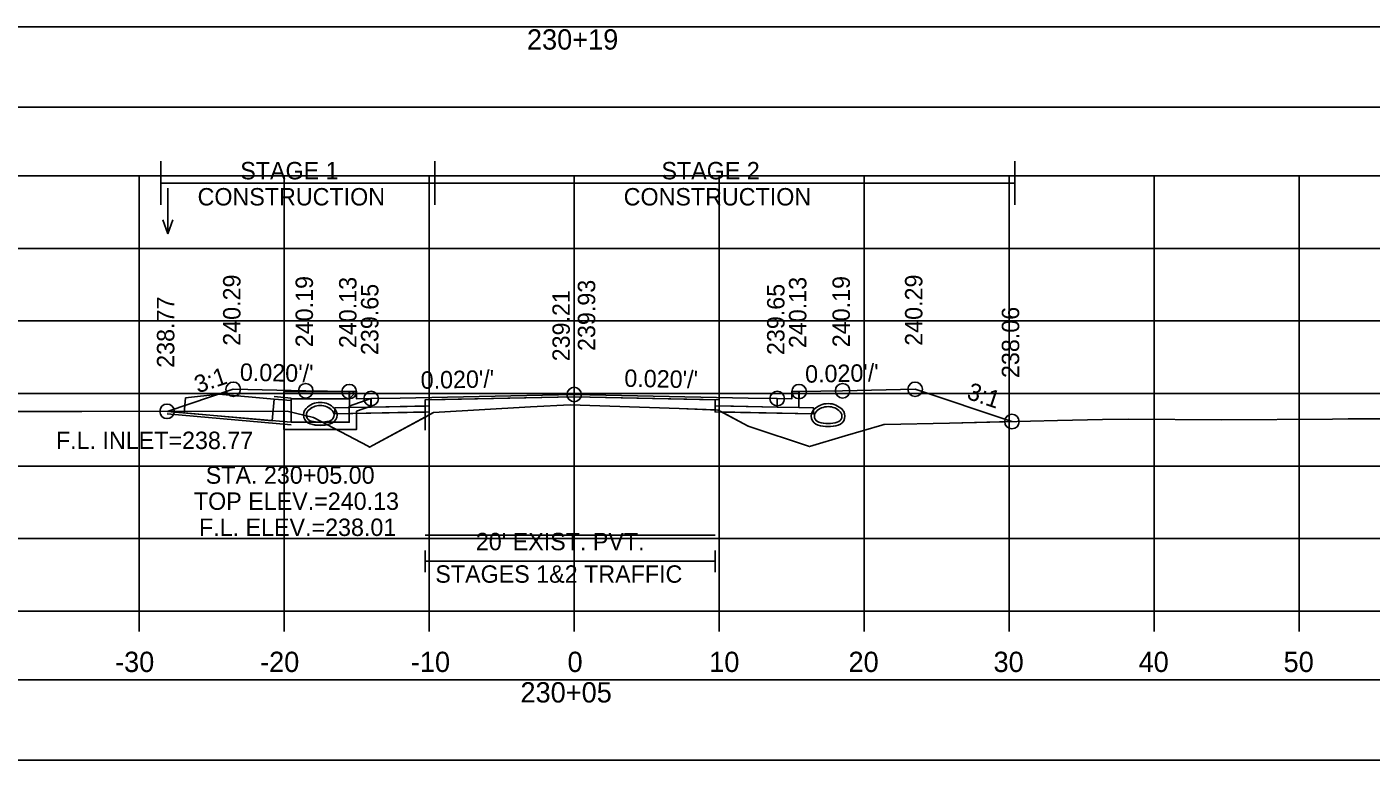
# Model space of a CAD drawing. Extents: x 1369627 to 1374022, y 380035 to 398173.
# Drawn here: x 1372060.8 to 1372153.5, y 387137.6 to 387188.2 of the extents above; entities that cross this region are included whole.
import ezdxf

# ---------------------------------------------------------------- set-up
doc = ezdxf.new("R2010")
doc.units = 0
for name, color, linetype in [('Default', 7, 'Continuous'), ('R_Alt Surface', 7, 'Continuous'), ('R_Axis', 7, 'Continuous'), ('R_Axis Annot', 7, 'Continuous'), ('R_Border Notes', 7, 'Continuous'), ('R_Drive', 7, 'Continuous'), ('R_Exist Surface', 7, 'Continuous'), ('R_Fin Surface', 7, 'Continuous'), ('R_Grid', 7, 'Continuous'), ('R_MOT', 7, 'Continuous'), ('R_No Plot', 7, 'Continuous'), ('R_Water', 7, 'Continuous'), ('R_Water Annot', 7, 'Continuous'), ('R_Xsect Elev', 7, 'Continuous'), ('R_Xsect Slope', 7, 'Continuous'), ('T_Vehicle Path Rt', 7, 'Continuous')]:
    doc.layers.add(name, color=color, linetype=linetype)

msp = doc.modelspace()

# ---------------------------------------------------------------- linework, layer by layer
at = {"layer": 'Default'}
for p, q in [((1372088.25, 387150.598), (1372088.25, 387152.098)), ((1372108.249, 387150.598), (1372108.249, 387152.098)), ((1372088.25, 387151.348), (1372108.249, 387151.348))]:
    msp.add_line(p, q, dxfattribs=at)
for points in [[(1371948.53, 387182.656), (1372248.53, 387182.656), (1372248.53, 387188.178), (1371948.53, 387188.178)], [(1372083.02, 387163.04), (1372083.52, 387163.04), (1372083.53, 387162.54), (1372084.53, 387162.56), (1372084.53, 387161.974), (1372083.03, 387161.944)], [(1372113.53, 387162.54), (1372113.54, 387163.04), (1372114.04, 387163.04), (1372114.03, 387161.944), (1372112.53, 387161.974), (1372112.53, 387162.56)], [(1371948.53, 387137.642), (1372248.53, 387137.642), (1372248.53, 387143.164), (1371948.53, 387143.164)]]:
    msp.add_lwpolyline(points, close=True, dxfattribs=at)
at = {"layer": 'R_Alt Surface'}
msp.add_lwpolyline([(1372083.03, 387163.041), (1372083.03, 387161.944), (1372084.53, 387161.974), (1372088.25, 387162.048), (1372088.25, 387162.465), (1372098.53, 387162.67), (1372108.25, 387162.476), (1372108.25, 387162.059), (1372112.53, 387161.974), (1372114.03, 387161.944), (1372114.031, 387163.041)], dxfattribs=at)
for points in [[(1372082.03, 387161.924), (1372083.03, 387161.944), (1372084.53, 387161.974), (1372088.25, 387162.048), (1372088.25, 387161.632), (1372082.03, 387161.507)], [(1372115.03, 387161.924), (1372114.03, 387161.944), (1372112.53, 387161.974), (1372108.25, 387162.059), (1372108.25, 387161.643), (1372115.03, 387161.507)]]:
    msp.add_lwpolyline(points, close=True, dxfattribs=at)
at = {"layer": 'R_Axis'}
for p, q in [((1371948.53, 387147.913), (1372248.53, 387147.913)), ((1372068.53, 387146.513), (1372068.53, 387147.913)), ((1372078.53, 387146.513), (1372078.53, 387147.913)), ((1372088.53, 387146.513), (1372088.53, 387147.913)), ((1372098.53, 387146.513), (1372098.53, 387147.913)), ((1372108.53, 387146.513), (1372108.53, 387147.913)), ((1372118.53, 387146.513), (1372118.53, 387147.913)), ((1372128.53, 387146.513), (1372128.53, 387147.913)), ((1372138.53, 387146.513), (1372138.53, 387147.913)), ((1372148.53, 387146.513), (1372148.53, 387147.913))]:
    msp.add_line(p, q, dxfattribs=at)
at = {"layer": 'R_Drive'}
msp.add_line((1372070.46, 387161.681), (1372079.02, 387160.923), dxfattribs=at)
for centre, radius, start, end in [((1372081.02, 387160.946), 1.354, 43.64848, 136.35152), ((1372081.02, 387160.944), 1.354, 43.64848, 136.35152), ((1372081.02, 387160.946), 1.146, 43.64848, 136.35152), ((1372081.02, 387160.944), 1.146, 43.64848, 136.35152), ((1372116.04, 387160.862), 1.354, 43.64848, 136.35152), ((1372116.04, 387160.862), 1.146, 43.64848, 136.35152), ((1372080.507, 387161.435), 0.646, 136.35152, 253.95293), ((1372080.507, 387161.433), 0.646, 136.35152, 253.95293), ((1372080.507, 387161.435), 0.438, 136.35152, 253.95293), ((1372080.507, 387161.433), 0.438, 136.35152, 253.95293), ((1372081.532, 387161.435), 0.438, 286.04707, 43.64848), ((1372081.532, 387161.433), 0.438, 286.04707, 43.64848), ((1372081.532, 387161.435), 0.646, 286.04707, 43.64848), ((1372081.532, 387161.433), 0.646, 286.04707, 43.64848), ((1372115.527, 387161.351), 0.646, 136.35152, 253.95293), ((1372115.527, 387161.351), 0.438, 136.35152, 253.95293), ((1372116.552, 387161.351), 0.438, 286.04707, 43.64848), ((1372116.552, 387161.351), 0.646, 286.04707, 43.64848), ((1372081.02, 387163.217), 2.5, 253.95293, 286.04707), ((1372081.02, 387163.214), 2.5, 253.95293, 286.04707), ((1372081.02, 387163.217), 2.292, 253.95293, 286.04707), ((1372081.02, 387163.214), 2.292, 253.95293, 286.04707), ((1372116.04, 387163.133), 2.5, 253.95293, 286.04707), ((1372116.04, 387163.133), 2.292, 253.95293, 286.04707)]:
    msp.add_arc(centre, radius, start, end, dxfattribs=at)
at = {"layer": 'R_Exist Surface'}
msp.add_lwpolyline([(1372036.045, 387161.667), (1372064.585, 387161.679), (1372078.74, 387161.682), (1372080.545, 387161.246), (1372080.567, 387161.245), (1372084.32, 387159.271), (1372084.415, 387159.217), (1372084.673, 387159.358), (1372088.839, 387161.605), (1372095.524, 387161.989), (1372098.25, 387162.137), (1372105.768, 387161.869), (1372108.469, 387161.77), (1372110.522, 387160.669), (1372110.546, 387160.658), (1372110.602, 387160.635), (1372114.752, 387159.252), (1372117.224, 387159.998), (1372119.747, 387160.726), (1372119.877, 387160.77), (1372119.936, 387160.769), (1372124.415, 387160.869), (1372131.851, 387161.054), (1372134.962, 387161.118), (1372136.743, 387161.144), (1372143.156, 387161.103), (1372150.819, 387161.131), (1372151.89, 387161.174), (1372156.119, 387161.166)], dxfattribs=at)
at = {"layer": 'R_Fin Surface'}
msp.add_lwpolyline([(1372070.46, 387161.681), (1372075.02, 387163.2), (1372080.02, 387163.1), (1372083.02, 387163.04), (1372083.52, 387163.04), (1372083.53, 387162.54), (1372084.53, 387162.56), (1372086.53, 387162.6), (1372098.53, 387162.84), (1372110.53, 387162.6), (1372112.53, 387162.56), (1372113.53, 387162.54), (1372113.54, 387163.04), (1372114.04, 387163.04), (1372117.04, 387163.1), (1372122.04, 387163.2), (1372128.714, 387160.976)], dxfattribs=at)
at = {"layer": 'R_Grid'}
for p, q in [((1371948.53, 387177.913), (1372248.53, 387177.913)), ((1372068.53, 387147.913), (1372068.53, 387177.913)), ((1372078.53, 387147.913), (1372078.53, 387177.913)), ((1372088.53, 387147.913), (1372088.53, 387177.913)), ((1372098.53, 387147.913), (1372098.53, 387177.913)), ((1372108.53, 387147.913), (1372108.53, 387177.913)), ((1372118.53, 387147.913), (1372118.53, 387177.913)), ((1372128.53, 387147.913), (1372128.53, 387177.913)), ((1372138.53, 387147.913), (1372138.53, 387177.913)), ((1372148.53, 387147.913), (1372148.53, 387177.913)), ((1371948.53, 387172.913), (1372248.53, 387172.913)), ((1371948.53, 387167.913), (1372248.53, 387167.913)), ((1371948.53, 387162.913), (1372248.53, 387162.913)), ((1371948.53, 387157.913), (1372248.53, 387157.913)), ((1371948.53, 387152.913), (1372248.53, 387152.913)), ((1371948.53, 387147.913), (1372248.53, 387147.913))]:
    msp.add_line(p, q, dxfattribs=at)
at = {"layer": 'R_MOT'}
for p, q in [((1372070.037, 387175.914), (1372070.037, 387178.914)), ((1372088.927, 387175.914), (1372088.927, 387178.914)), ((1372128.906, 387175.914), (1372128.906, 387178.914)), ((1372070.037, 387177.414), (1372128.906, 387177.414))]:
    msp.add_line(p, q, dxfattribs=at)
at = {"layer": 'R_No Plot'}
for p, q in [((1372077.853, 387162.695), (1372079.02, 387162.592)), ((1372070.46, 387161.514), (1372079.02, 387160.758))]:
    msp.add_line(p, q, dxfattribs=at)
for points in [[(1372083.02, 387163.04), (1372083.03, 387161.944), (1372084.53, 387161.974), (1372088.53, 387162.054), (1372088.53, 387162.47), (1372098.53, 387162.67), (1372108.53, 387162.47), (1372108.53, 387162.054), (1372112.53, 387161.974), (1372114.03, 387161.944), (1372114.04, 387163.04)], [(1372088.25, 387153.137), (1372108.25, 387153.137)]]:
    msp.add_lwpolyline(points, dxfattribs=at)
for points in [[(1372088.53, 387162.054), (1372084.53, 387161.974), (1372083.03, 387161.944), (1372082.03, 387161.924), (1372082.03, 387161.507), (1372088.53, 387161.637)], [(1372098.53, 387162.84), (1372086.53, 387162.6), (1372084.53, 387162.56), (1372084.53, 387161.974), (1372088.53, 387162.054), (1372088.53, 387162.47), (1372098.53, 387162.67), (1372108.53, 387162.47), (1372108.53, 387162.054), (1372112.53, 387161.974), (1372112.53, 387162.56), (1372110.53, 387162.6)], [(1372108.53, 387162.054), (1372112.53, 387161.974), (1372114.03, 387161.944), (1372115.03, 387161.924), (1372115.03, 387161.507), (1372108.53, 387161.637)]]:
    msp.add_lwpolyline(points, close=True, dxfattribs=at)
for centre in [(1372075.02, 387163.2), (1372080.02, 387163.1), (1372083.02, 387163.04), (1372084.53, 387162.56), (1372098.53, 387162.84), (1372112.53, 387162.56), (1372114.04, 387163.04), (1372117.04, 387163.1), (1372122.04, 387163.2), (1372070.46, 387161.681), (1372128.714, 387160.976)]:
    msp.add_circle(centre, 0.5, dxfattribs=at)
at = {"layer": 'R_Water'}
for p, q in [((1372078.52, 387163.043), (1372083.27, 387163.043)), ((1372078.52, 387161.543), (1372078.52, 387163.043)), ((1372083.352, 387162.878), (1372083.27, 387163.043)), ((1372077.839, 387162.529), (1372079.02, 387162.425)), ((1372079.02, 387161.543), (1372079.02, 387162.543)), ((1372079.02, 387162.543), (1372083.02, 387162.543)), ((1372083.352, 387162.878), (1372083.02, 387162.543)), ((1372084.52, 387162.563), (1372083.02, 387162.043)), ((1372083.02, 387161.543), (1372083.02, 387162.043)), ((1372084.52, 387162.034), (1372083.52, 387161.687)), ((1372070.46, 387161.681), (1372079.02, 387160.925)), ((1372083.52, 387161.543), (1372083.52, 387161.687))]:
    msp.add_line(p, q, dxfattribs=at)
msp.add_lwpolyline([(1372077.839, 387162.529), (1372077.707, 387161.035), (1372071.647, 387161.57), (1372071.739, 387162.607), (1372074.02, 387162.866)], close=True, dxfattribs=at)
for points in [[(1372084.52, 387162.034), (1372084.52, 387162.563)], [(1372083.52, 387161.543), (1372083.52, 387160.423), (1372081.02, 387160.423), (1372078.52, 387160.423), (1372078.52, 387161.543)], [(1372083.02, 387161.543), (1372083.02, 387160.923), (1372081.02, 387160.923), (1372079.02, 387160.923), (1372079.02, 387161.543)]]:
    msp.add_lwpolyline(points, dxfattribs=at)
at = {"layer": 'R_Water Annot'}
for p, q in [((1372070.512, 387177.057), (1372070.512, 387173.915)), ((1372070.512, 387173.915), (1372070.162, 387174.877)), ((1372070.512, 387173.915), (1372070.862, 387174.877))]:
    msp.add_line(p, q, dxfattribs=at)
at = {"layer": 'R_Xsect Elev'}
msp.add_line((1372098.53, 387162.127), (1372098.53, 387172.127), dxfattribs=at)
at = {"layer": 'T_Vehicle Path Rt'}
for p, q in [((1372083.03, 387161.944), (1372083.02, 387163.04)), ((1372114.04, 387163.04), (1372114.03, 387161.944)), ((1372088.25, 387162.465), (1372088.25, 387160.388)), ((1372088.25, 387162.048), (1372088.25, 387161.632)), ((1372108.25, 387161.778), (1372108.25, 387162.059)), ((1372088.25, 387161.287), (1372088.25, 387161.632)), ((1372088.25, 387161.632), (1372088.25, 387161.287)), ((1372108.25, 387161.778), (1372108.25, 387161.643)), ((1372108.25, 387161.643), (1372108.724, 387161.633)), ((1372108.724, 387161.633), (1372110.522, 387160.669))]:
    msp.add_line(p, q, dxfattribs=at)
for points in [[(1372083.02, 387163.04), (1372080.02, 387163.1), (1372075.02, 387163.2), (1372070.46, 387161.681)], [(1372128.714, 387160.976), (1372122.04, 387163.2), (1372117.04, 387163.1), (1372114.04, 387163.04)], [(1372108.25, 387162.059), (1372108.25, 387162.476), (1372098.53, 387162.67), (1372088.25, 387162.465), (1372088.25, 387162.048)], [(1372088.25, 387161.287), (1372088.839, 387161.605), (1372095.524, 387161.989), (1372098.25, 387162.137), (1372105.768, 387161.869), (1372108.25, 387161.778)], [(1372070.46, 387161.681), (1372078.74, 387161.682), (1372080.545, 387161.246), (1372080.567, 387161.245), (1372084.32, 387159.271), (1372084.415, 387159.217), (1372084.673, 387159.358), (1372088.25, 387161.287)], [(1372088.25, 387161.632), (1372082.03, 387161.507), (1372082.03, 387161.924), (1372083.03, 387161.944)], [(1372108.724, 387161.633), (1372108.469, 387161.77), (1372108.25, 387161.778)], [(1372114.03, 387161.944), (1372115.03, 387161.924), (1372115.03, 387161.507), (1372108.724, 387161.633)], [(1372110.522, 387160.669), (1372110.546, 387160.658), (1372110.602, 387160.635), (1372114.752, 387159.252), (1372117.224, 387159.998), (1372119.747, 387160.726), (1372119.877, 387160.77), (1372119.936, 387160.769), (1372124.415, 387160.869), (1372128.714, 387160.976)]]:
    msp.add_lwpolyline(points, dxfattribs=at)

# ---------------------------------------------------------------- texts
at = {"layer": 'R_Axis Annot'}
for s, height, p in [('230+19', 1.4, (1372095.272, 387186.613)), ("20' EXIST. PVT.", 1.2, (1372091.753, 387152.105)), ('STAGES 1&2 TRAFFIC', 1.2, (1372088.957, 387149.866)), ('-30', 1.4, (1372066.871, 387143.713)), ('-20', 1.4, (1372076.871, 387143.713)), ('-10', 1.4, (1372087.268, 387143.713)), ('0', 1.4, (1372098.072, 387143.713)), ('10', 1.4, (1372107.841, 387143.713)), ('20', 1.4, (1372117.444, 387143.713)), ('30', 1.4, (1372127.444, 387143.713)), ('40', 1.4, (1372137.444, 387143.713)), ('50', 1.4, (1372147.444, 387143.713)), ('230+05', 1.4, (1372094.826, 387141.613))]:
    msp.add_text(s, height=height, dxfattribs=at).set_placement(p)
at = {"layer": 'R_Border Notes'}
msp.add_text('F.L. INLET=238.77', height=1.2, dxfattribs=at).set_placement((1372062.797, 387159.081))
at = {"layer": 'R_MOT'}
for s, p in [('STAGE 1', (1372075.507, 387177.67)), ('STAGE 2', (1372104.547, 387177.67)), ('CONSTRUCTION', (1372072.563, 387175.87)), ('CONSTRUCTION', (1372101.944, 387175.87))]:
    msp.add_text(s, height=1.2, dxfattribs=at).set_placement(p)
at = {"layer": 'R_Water Annot'}
for s, p in [('STA. 230+05.00', (1372073.127, 387156.69)), ('TOP ELEV.=240.13', (1372072.31, 387154.89)), ('F.L. ELEV.=238.01', (1372072.66, 387153.09))]:
    msp.add_text(s, height=1.2, dxfattribs=at).set_placement(p)
at = {"layer": 'R_Xsect Elev'}
for s, p in [('240.29', (1372075.52, 387166.2)), ('240.19', (1372080.52, 387166.1)), ('240.13', (1372083.52, 387166.04)), ('239.65', (1372085.03, 387165.56)), ('239.93', (1372099.981, 387165.84)), ('239.65', (1372113.03, 387165.56)), ('240.13', (1372114.54, 387166.04)), ('240.19', (1372117.54, 387166.1)), ('240.29', (1372122.54, 387166.2)), ('238.77', (1372070.96, 387164.681)), ('239.21', (1372098.23, 387165.127)), ('238.06', (1372129.214, 387163.976))]:
    msp.add_text(s, height=1.2, rotation=90, dxfattribs=at).set_placement(p)
at = {"layer": 'R_Xsect Slope'}
for s, rotation, p in [("0.020'/'", 358.85424, (1372075.47, 387163.792)), ("0.020'/'", 1.14576, (1372114.466, 387163.649)), ('3:1', 18.43323, (1372072.582, 387162.915)), ("0.020'/'", 1.14576, (1372087.956, 387163.229)), ("0.020'/'", 358.85424, (1372101.98, 387163.372)), ('3:1', 341.56677, (1372125.535, 387162.563))]:
    msp.add_text(s, height=1.2, rotation=rotation, dxfattribs=at).set_placement(p)

doc.saveas('drawing.dxf')
